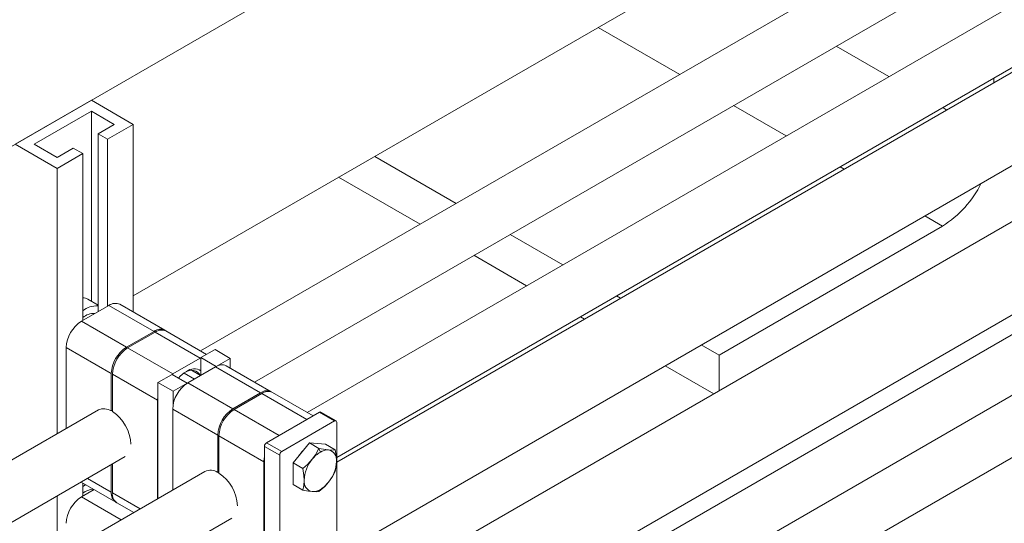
# Model space of a CAD drawing. Header units: millimetres. Extents: x 525 to 29324, y 175 to 20618.
# Tile 291 of 588: x 14912 to 15278, y 14545 to 14732. Entities that reach past the tile are written whole.
import ezdxf

# ---------------------------------------------------------------- set-up
doc = ezdxf.new("R2010")
doc.units = ezdxf.units.MM
doc.linetypes.add('SLD-Centrada-doble', pattern=[12.7, 6.35, -1.27, 1.27, -1.27, 1.27, -1.27])
doc.linetypes.add('SLD-Continua', pattern=[0])

msp = doc.modelspace()

# ---------------------------------------------------------------- linework, layer by layer
at = {"color": 7, "linetype": 'SLD-Continua', "lineweight": 18, "ltscale": 35}
for p, q in [((16002.02, 15199.01), (14979.35, 14608.64)), ((14999.35, 14597.09), (16012, 15181.68)), ((16041.61, 15176.15), (15018.95, 14585.78)), ((15029.96, 14569.04), (16051.6, 15158.83)), ((16003.75, 15129.44), (15029.96, 14567.28)), ((15029.96, 14532.64), (16018.75, 15103.46)), ((16051.83, 15101.68), (15031.98, 14512.93)), ((15046.93, 14486.92), (16066.83, 15075.7)), ((15046.93, 14479.62), (16012, 15036.75)), ((16041.6, 15031.21), (15046.93, 14457)), ((15029.96, 14424.11), (16051.6, 15013.89)), ((15172.09, 14836.55), (14394.27, 14387.52)), ((15172.09, 14836.55), (14394.27, 14387.52)), ((15172.09, 14836.55), (14394.27, 14387.52)), ((15172.09, 14836.55), (14394.27, 14387.52)), ((15172.09, 14836.55), (14394.27, 14387.52)), ((15274.27, 14813.88), (14954.3, 14629.17)), ((15274.27, 14813.88), (14954.3, 14629.17)), ((15274.27, 14813.88), (14954.3, 14629.17)), ((15274.27, 14813.88), (14954.3, 14629.17)), ((15274.27, 14813.88), (14954.3, 14629.17)), ((15274.27, 14710.08), (15274.27, 14708.32)), ((15274.27, 14710.08), (15274.27, 14708.32)), ((15274.27, 14710.08), (15274.27, 14708.32)), ((15274.27, 14710.08), (15274.27, 14708.32)), ((15274.27, 14710.08), (15274.27, 14708.32)), ((14938.74, 14701.84), (14910.46, 14685.51)), ((14938.74, 14701.84), (14954.3, 14692.86)), ((14917.53, 14685.51), (14938.74, 14697.76)), ((14938.74, 14697.76), (14947.23, 14692.86)), ((14938.74, 14697.76), (14938.74, 14627.11)), ((14947.23, 14692.86), (14941.22, 14689.39)), ((14954.3, 14692.86), (14944.75, 14687.35)), ((14954.3, 14692.86), (14954.3, 14623.1)), ((14941.22, 14689.39), (14944.75, 14687.35)), ((14941.22, 14689.39), (14941.22, 14623.25)), ((14944.75, 14687.35), (14944.75, 14625.29)), ((14910.46, 14685.51), (14926.02, 14676.53)), ((14926.02, 14680.62), (14917.53, 14685.51)), ((14932.03, 14684.09), (14926.02, 14680.62)), ((14935.56, 14682.04), (14932.03, 14684.09)), ((14935.56, 14682.04), (14926.02, 14676.53)), ((14935.56, 14682.04), (14935.56, 14619.99)), ((15074.39, 14663.5), (15044.08, 14681)), ((15074.39, 14663.5), (15044.08, 14681)), ((15074.39, 14663.5), (15044.08, 14681)), ((15074.39, 14663.5), (15044.08, 14681)), ((15074.39, 14663.5), (15044.08, 14681)), ((14926.02, 14676.53), (14926.02, 14577.85)), ((15060.95, 14655.75), (15030.64, 14673.24)), ((15060.95, 14655.75), (15030.64, 14673.24)), ((15060.95, 14655.75), (15030.64, 14673.24)), ((15060.95, 14655.75), (15030.64, 14673.24)), ((15060.95, 14655.75), (15030.64, 14673.24)), ((15255.17, 14655.07), (15172.09, 14607.1)), ((15255.17, 14655.07), (15172.09, 14607.1)), ((15255.17, 14655.07), (15172.09, 14607.1)), ((15255.17, 14655.07), (15172.09, 14607.1)), ((15255.17, 14655.07), (15172.09, 14607.1)), ((15113.99, 14640.64), (15094.39, 14651.96)), ((15113.99, 14640.64), (15094.39, 14651.96)), ((15113.99, 14640.64), (15094.39, 14651.96)), ((15113.99, 14640.64), (15094.39, 14651.96)), ((15113.99, 14640.64), (15094.39, 14651.96)), ((15100.55, 14632.89), (15080.95, 14644.2)), ((15100.55, 14632.89), (15080.95, 14644.2)), ((15100.55, 14632.89), (15080.95, 14644.2)), ((15100.55, 14632.89), (15080.95, 14644.2)), ((15100.55, 14632.89), (15080.95, 14644.2)), ((14941.22, 14625.68), (14937.39, 14627.89)), ((15135.51, 14628.22), (15133.99, 14629.1)), ((15135.51, 14628.22), (15133.99, 14629.1)), ((15135.51, 14628.22), (15133.99, 14629.1)), ((15135.51, 14628.22), (15133.99, 14629.1)), ((15135.51, 14628.22), (15133.99, 14629.1)), ((14935.03, 14619.68), (14945.28, 14625.6)), ((14966.04, 14616.32), (14949.28, 14626)), ((15122.07, 14620.46), (15120.55, 14621.34)), ((15122.07, 14620.46), (15120.55, 14621.34)), ((15122.07, 14620.46), (15120.55, 14621.34)), ((15122.07, 14620.46), (15120.55, 14621.34)), ((15122.07, 14620.46), (15120.55, 14621.34)), ((14951.79, 14610.01), (14962.04, 14615.93)), ((14962.47, 14615.68), (14952.21, 14609.76)), ((14981.57, 14607.36), (14966.47, 14616.08)), ((14929.37, 14609.88), (14929.37, 14579.79)), ((15172.09, 14607.1), (15165.51, 14610.9)), ((15172.09, 14607.1), (15165.51, 14610.9)), ((15172.09, 14607.1), (15165.51, 14610.9)), ((15172.09, 14607.1), (15165.51, 14610.9)), ((15172.09, 14607.1), (15165.51, 14610.9)), ((14979.23, 14606.01), (14968.97, 14600.09)), ((14979.23, 14606.01), (14979.47, 14606.14)), ((14984.71, 14609.17), (14979.47, 14606.15)), ((14985.13, 14602.88), (14979.47, 14606.15)), ((14979.47, 14606.15), (14979.47, 14599.62)), ((14990.36, 14605.9), (14984.71, 14609.17)), ((14985.13, 14602.88), (14990.36, 14605.9)), ((14990.36, 14605.9), (14990.36, 14602.28)), ((15172.09, 14607.1), (15172.09, 14593.82)), ((15172.09, 14607.1), (15172.09, 14593.82)), ((15172.09, 14607.1), (15172.09, 14593.82)), ((15172.09, 14607.1), (15172.09, 14593.82)), ((15172.09, 14607.1), (15172.09, 14593.82)), ((14974.63, 14596.82), (14984.88, 14602.74)), ((14985.13, 14602.88), (14985.13, 14602.88)), ((15005.64, 14593.46), (14988.88, 14603.14)), ((15170.16, 14592.7), (15152.08, 14603.14)), ((15170.16, 14592.7), (15152.08, 14603.14)), ((15170.16, 14592.7), (15152.08, 14603.14)), ((15170.16, 14592.7), (15152.08, 14603.14)), ((15170.16, 14592.7), (15152.08, 14603.14)), ((14946.13, 14586.32), (14946.13, 14600.21)), ((14946.56, 14599.96), (14946.56, 14586.08)), ((14968.72, 14599.94), (14963.49, 14596.92)), ((14974.38, 14596.68), (14968.72, 14599.94)), ((14968.73, 14599.94), (14968.97, 14600.09)), ((14977.04, 14598.21), (14973.21, 14600.43)), ((14979.28, 14599.51), (14975.91, 14601.45)), ((14969.15, 14593.66), (14963.49, 14596.92)), ((14963.49, 14596.92), (14963.49, 14553.77)), ((14969.15, 14593.66), (14974.38, 14596.68)), ((14974.38, 14596.68), (14974.38, 14596.67)), ((14969.15, 14588.75), (14969.15, 14593.66)), ((14991.39, 14587.15), (15001.64, 14593.07)), ((15002.06, 14592.82), (14991.81, 14586.9)), ((15021.17, 14584.5), (15006.06, 14593.22)), ((14963.32, 14590.29), (14963.32, 14553.66)), ((14941.36, 14586.71), (14339.73, 14239.39)), ((14946.13, 14586.32), (14946.56, 14586.57)), ((14968.97, 14587.02), (14968.97, 14556.93)), ((15023.53, 14585.86), (15003.87, 14574.51)), ((15029.73, 14582.65), (15024.08, 14585.92)), ((15018.82, 14583.15), (15008.57, 14577.23)), ((15009.52, 14571.25), (15029.18, 14582.6)), ((15029.96, 14582.15), (15029.96, 14526.78)), ((14985.73, 14563.46), (14985.73, 14577.35)), ((14986.15, 14577.1), (14986.15, 14563.22)), ((15003.09, 14573.17), (15003.09, 14517.8)), ((15019.78, 14574.48), (15013.77, 14567.01)), ((15019.78, 14574.48), (15023.34, 14572.43)), ((15025.79, 14573.95), (15019.78, 14574.48)), ((15025.79, 14573.95), (15029.35, 14571.89)), ((14350.01, 14222.23), (14951.34, 14569.38)), ((15008.75, 14569.9), (15008.75, 14514.54)), ((14946.13, 14556.12), (14946.13, 14566.37)), ((14946.56, 14566.62), (14946.56, 14555.87)), ((15002.91, 14567.43), (15002.91, 14523.34)), ((15013.77, 14567.01), (15017.33, 14564.95)), ((15013.77, 14567.01), (15013.77, 14558.99)), ((14980.95, 14563.85), (14379.47, 14216.62)), ((14985.73, 14563.46), (14986.15, 14563.71)), ((14934.91, 14559.89), (14947.79, 14552.45)), ((14935.56, 14559.51), (14935.56, 14554.66)), ((14936.58, 14558.92), (14935.56, 14558.26)), ((15013.77, 14558.99), (15017.33, 14556.94)), ((14926.02, 14554.76), (14926.02, 14532.13)), ((14935.03, 14554.36), (14939.76, 14557.09)), ((14948.21, 14552.21), (14954.5, 14548.58)), ((14389.73, 14199.45), (14990.94, 14546.52))]:
    msp.add_line(p, q, dxfattribs=at)
at = {"color": 8, "linetype": 'SLD-Centrada-doble', "lineweight": 18, "ltscale": 35}
for p, q in [((15157.47, 14711.47), (15127.17, 14728.96)), ((15157.47, 14711.47), (15127.17, 14728.96)), ((15157.47, 14711.47), (15127.17, 14728.96)), ((15157.47, 14711.47), (15127.17, 14728.96)), ((15157.47, 14711.47), (15127.17, 14728.96)), ((15235.26, 14710.65), (15215.66, 14721.97)), ((15235.26, 14710.65), (15215.66, 14721.97)), ((15235.26, 14710.65), (15215.66, 14721.97)), ((15235.26, 14710.65), (15215.66, 14721.97)), ((15235.26, 14710.65), (15215.66, 14721.97)), ((15197.07, 14688.61), (15177.47, 14699.92)), ((15197.07, 14688.61), (15177.47, 14699.92)), ((15197.07, 14688.61), (15177.47, 14699.92)), ((15197.07, 14688.61), (15177.47, 14699.92)), ((15197.07, 14688.61), (15177.47, 14699.92)), ((15256.78, 14698.23), (15255.26, 14699.11)), ((15256.78, 14698.23), (15255.26, 14699.11)), ((15256.78, 14698.23), (15255.26, 14699.11)), ((15256.78, 14698.23), (15255.26, 14699.11)), ((15256.78, 14698.23), (15255.26, 14699.11)), ((15218.6, 14676.18), (15217.07, 14677.06)), ((15218.6, 14676.18), (15217.07, 14677.06)), ((15218.6, 14676.18), (15217.07, 14677.06)), ((15218.6, 14676.18), (15217.07, 14677.06)), ((15218.6, 14676.18), (15217.07, 14677.06)), ((15255.17, 14655.07), (15248.6, 14658.86)), ((15255.17, 14655.07), (15248.6, 14658.86)), ((15255.17, 14655.07), (15248.6, 14658.86)), ((15255.17, 14655.07), (15248.6, 14658.86)), ((15255.17, 14655.07), (15248.6, 14658.86)), ((14945.28, 14625.6), (14962.04, 14615.93)), ((14935.03, 14619.68), (14951.79, 14610.01)), ((14979.23, 14606.01), (14962.47, 14615.68)), ((14929.37, 14609.88), (14946.13, 14600.21)), ((14968.97, 14600.09), (14952.21, 14609.76)), ((14984.88, 14602.74), (15001.64, 14593.07)), ((14963.32, 14590.29), (14946.56, 14599.96)), ((14974.63, 14596.82), (14991.39, 14587.15)), ((15018.82, 14583.15), (15002.06, 14592.82)), ((14968.97, 14587.02), (14985.73, 14577.35)), ((15008.57, 14577.23), (14991.81, 14586.9)), ((15029.18, 14582.6), (15023.53, 14585.86)), ((15002.91, 14567.43), (14986.15, 14577.1)), ((15008.75, 14569.9), (15003.09, 14573.17)), ((15009.52, 14571.25), (15003.87, 14574.51)), ((15023.34, 14572.43), (15023.88, 14571.04)), ((14937.25, 14561.24), (14946.13, 14556.12)), ((14956.85, 14549.93), (14946.56, 14555.87)), ((15023.88, 14557.16), (15023.34, 14556.4)), ((14935.03, 14554.36), (14949.77, 14545.85))]:
    msp.add_line(p, q, dxfattribs=at)
at = {"color": 7, "linetype": 'SLD-Continua', "lineweight": 18, "ltscale": 35, "flags": 128}
for points in [[(14963.32, 14590.29), (14963.42, 14591.63), (14963.49, 14592.01)], [(15023.34, 14572.43), (15022.04, 14570.02), (15020.87, 14568.38)], [(15026.88, 14571.85), (15025.09, 14572.09), (15023.34, 14572.43)], [(15029.35, 14571.89), (15028.05, 14571.79), (15026.88, 14571.85)], [(15029.89, 14567.57), (15029.72, 14569.83), (15029.35, 14571.89)], [(15002.91, 14567.43), (15003.02, 14568.77), (15003.09, 14569.15)], [(15020.87, 14568.38), (15019.08, 14566.45), (15017.33, 14564.95)], [(15029.35, 14563.87), (15029.79, 14565.94), (15029.89, 14567.57)], [(15017.33, 14564.95), (15017.77, 14562.39), (15017.87, 14560.63)], [(15026.88, 14559.83), (15028.34, 14561.94), (15029.35, 14563.87)], [(15017.87, 14560.63), (15017.7, 14558.56), (15017.33, 14556.94)], [(15023.34, 14556.4), (15025.51, 14558.3), (15026.88, 14559.83)], [(15017.33, 14556.94), (15019.5, 14556.53), (15020.87, 14556.36)], [(15020.87, 14556.36), (15022.33, 14556.31), (15023.34, 14556.4)]]:
    msp.add_lwpolyline(points, dxfattribs=at)
at = {"color": 7, "linetype": 'SLD-Continua', "lineweight": 18, "ltscale": 1225}
for centre, radius, start, end in [((15233.66, 14689.04), 40.22, 302.344, 333.3107), ((15233.66, 14689.04), 40.22, 302.344, 333.3107), ((15233.66, 14689.04), 40.22, 302.344, 333.3107), ((15233.66, 14689.04), 40.22, 302.344, 333.3107), ((15233.66, 14689.04), 40.22, 302.344, 333.3107), ((14935.27, 14624.13), 4.31, 60.527, 86.0799), ((14940.57, 14617.55), 7.84, 85.2564, 129.6872), ((14947.63, 14622.33), 4.02, 65.6929, 125.6176), ((14939.59, 14616.53), 6.04, 86.0614, 131.8848), ((14941.66, 14609.32), 12.29, 122.6055, 177.3945), ((14964.34, 14612.95), 3.76, 59.4865, 127.6924), ((14964.81, 14612.41), 4.02, 65.6929, 125.6176), ((14958.41, 14599.65), 12.29, 122.6055, 177.3945), ((14958.84, 14599.4), 12.29, 122.6055, 177.3945), ((14987.23, 14599.47), 4.02, 65.6929, 125.6176), ((14980.7, 14590.05), 12.79, 121.0624, 138.3494), ((14975.93, 14597.72), 3.77, 28.7916, 125.5902), ((14976.96, 14597.33), 4.66, 57.3068, 127.8889), ((14981.25, 14586.46), 12.29, 122.6055, 177.3945), ((15003.94, 14590.09), 3.76, 59.4865, 127.6924), ((15004.41, 14589.55), 4.02, 65.6929, 125.6176), ((14943.4, 14582.26), 4.9, 56.137, 114.8746), ((14938.2, 14573.35), 15.23, 2.2816, 56.7115), ((14998.01, 14576.79), 12.29, 122.6055, 177.3945), ((14998.44, 14576.55), 12.29, 122.6055, 177.3945), ((15023.85, 14585.41), 0.553, 65.6929, 125.6176), ((15029.49, 14582.22), 0.48, 350.786, 129.2033), ((15004.78, 14573.09), 1.69, 122.6055, 177.3945), ((15010.44, 14569.82), 1.69, 122.6055, 177.3945), ((15026.37, 14562.75), 12.56, 134.5432, 147.2693), ((15029.59, 14561.57), 11.06, 121.1059, 142.0213), ((15026.67, 14566.64), 5.22, 87.6422, 122.3493), ((15026.2, 14568.17), 3.74, 350.7481, 79.4532), ((15030.9, 14560.03), 13.05, 140.2279, 177.3607), ((15016.86, 14568.17), 13.05, 320.2279, 357.3607), ((14983, 14559.4), 4.9, 56.137, 114.8746), ((14977.8, 14550.49), 15.23, 2.2903, 56.7107), ((15021.56, 14560.03), 3.74, 170.7481, 259.4532), ((15018.16, 14566.63), 11.06, 301.1059, 322.0213), ((14939.78, 14550.88), 6.41, 93.0729, 131.1567), ((14949.97, 14555.67), 3.86, 173.3016, 239.5173), ((14950.36, 14555.39), 3.84, 172.7442, 235.9436), ((15021.09, 14561.57), 5.22, 267.6422, 302.3493), ((14941.66, 14544), 12.29, 122.6055, 177.3945)]:
    msp.add_arc(centre, radius, start, end, dxfattribs=at)

doc.saveas('drawing.dxf')
